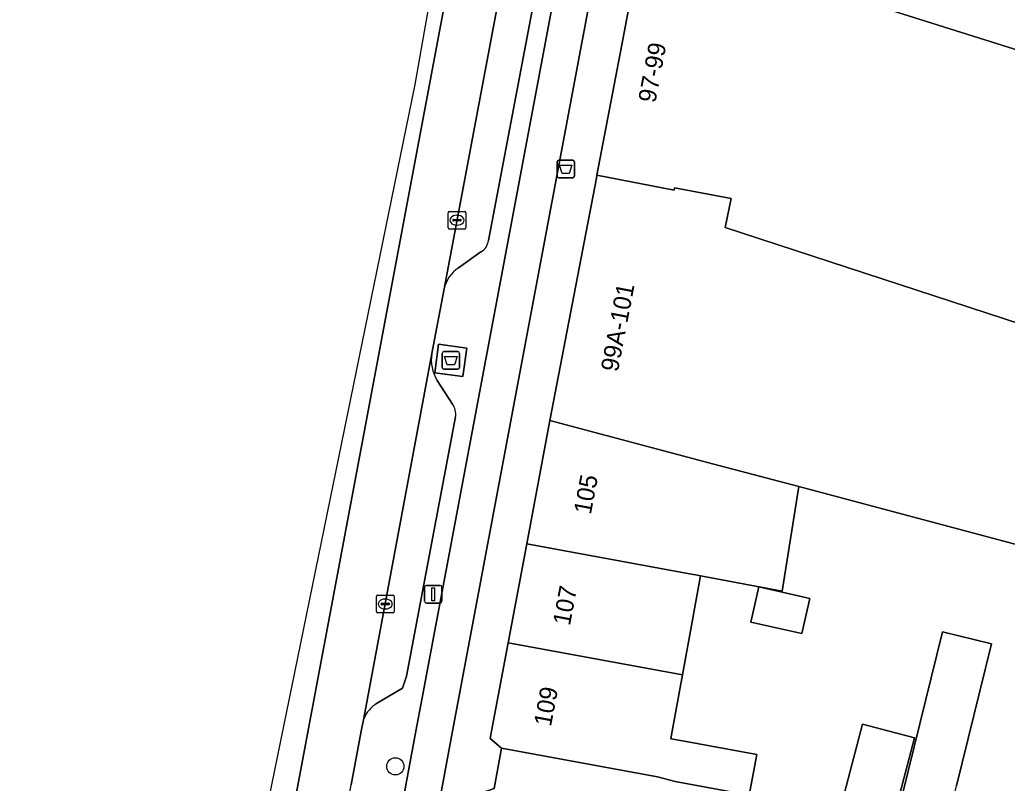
# Model space of a CAD drawing. Extents: x 161838 to 162344, y 381620 to 382160.
# Drawn here: x 161847.3 to 161903.5, y 381747 to 381790.5 of the extents above; entities that cross this region are included whole.
import ezdxf

# ---------------------------------------------------------------- set-up
doc = ezdxf.new("R2010")
doc.units = 0
for name, color, linetype in [('IMGEO_Afval_apart_plaats', 7, 'Continuous'), ('IMGEO_Afvalbak', 7, 'Continuous'), ('IMGEO_Berm_open', 7, 'Continuous'), ('IMGEO_Boom', 7, 'Continuous'), ('IMGEO_Erf', 7, 'Continuous'), ('IMGEO_Fietspad_gesloten', 7, 'Continuous'), ('IMGEO_Kolk', 7, 'Continuous'), ('IMGEO_Lichtmast', 7, 'Continuous'), ('IMGEO_OVBaan_gesloten', 7, 'Continuous'), ('IMGEO_Pand', 7, 'Continuous'), ('IMGEO_Pand_nummerreeks', 7, 'Continuous'), ('IMGEO_Parkeervlak_open', 7, 'Continuous'), ('IMGEO_Rijbaan_lokaal_gesloten', 7, 'Continuous'), ('IMGEO_Voetpad_gesloten', 7, 'Continuous'), ('IMGEO_Voetpad_open', 7, 'Continuous')]:
    doc.layers.add(name, color=color, linetype=linetype)

msp = doc.modelspace()

# ---------------------------------------------------------------- linework, layer by layer
at = {"layer": 'IMGEO_Afval_apart_plaats'}
for p, q in [((161871.447, 381771.595), (161872.237, 381771.595)), ((161872.237, 381771.595), (161871.447, 381771.595)), ((161871.347, 381770.695), (161871.347, 381771.495)), ((161871.347, 381771.495), (161871.347, 381770.695)), ((161872.337, 381771.495), (161872.337, 381770.695)), ((161872.337, 381770.695), (161872.337, 381771.495)), ((161872.237, 381770.595), (161871.447, 381770.595)), ((161871.447, 381770.595), (161872.237, 381770.595))]:
    msp.add_line(p, q, dxfattribs=at)
msp.add_lwpolyline([(161871.49, 381771.309), (161872.194, 381771.309), (161872.045, 381770.839), (161871.639, 381770.839), (161871.49, 381771.309)], dxfattribs=at)
for centre, start, end in [((161871.447, 381771.495), 90, 180), ((161871.447, 381771.495), 90, 180), ((161872.237, 381771.495), 0, 90), ((161872.237, 381771.495), 360, 90), ((161871.447, 381770.695), 180, 270), ((161871.447, 381770.695), 180, 270), ((161872.237, 381770.695), 270, 0), ((161872.237, 381770.695), 270, 0)]:
    msp.add_arc(centre, 0.1, start, end, dxfattribs=at)
at = {"layer": 'IMGEO_Afvalbak'}
for p, q in [((161877.881, 381781.581), (161877.881, 381782.381)), ((161877.881, 381782.381), (161877.881, 381781.581)), ((161877.981, 381782.481), (161878.771, 381782.481)), ((161878.771, 381782.481), (161877.981, 381782.481)), ((161878.871, 381782.381), (161878.871, 381781.581)), ((161878.871, 381781.581), (161878.871, 381782.381)), ((161878.771, 381781.481), (161877.981, 381781.481)), ((161877.981, 381781.481), (161878.771, 381781.481))]:
    msp.add_line(p, q, dxfattribs=at)
msp.add_lwpolyline([(161878.024, 381782.195), (161878.728, 381782.195), (161878.579, 381781.725), (161878.173, 381781.725), (161878.024, 381782.195)], dxfattribs=at)
for centre, start, end in [((161877.981, 381782.381), 90, 180), ((161877.981, 381782.381), 90, 180), ((161878.771, 381782.381), 0, 90), ((161878.771, 381782.381), 360, 90), ((161877.981, 381781.581), 180, 270), ((161877.981, 381781.581), 180, 270), ((161878.771, 381781.581), 270, 0), ((161878.771, 381781.581), 270, 0)]:
    msp.add_arc(centre, 0.1, start, end, dxfattribs=at)
at = {"layer": 'IMGEO_Berm_open'}
for points in [[(161857.316, 381682.246), (161862.987, 381712.892), (161864.774, 381722.548), (161869.854, 381750), (161870.207, 381751.91), (161895.081, 381884.229), (161897.858, 381899.101)], [(161880.65, 381814.066), (161880.687, 381813.29), (161873.981, 381777.911)], [(161873.555, 381777.27), (161872.276, 381776.358)], [(161871.456, 381775.156), (161870.759, 381771.481)], [(161871.063, 381769.947), (161871.939, 381768.611)], [(161872.113, 381767.878), (161869.329, 381753.124), (161869.093, 381752.446), (161867.616, 381751.571)], [(161866.904, 381750.735), (161866.739, 381750), (161866.175, 381746.944)]]:
    msp.add_lwpolyline(points, dxfattribs=at)
msp.add_lwpolyline([(161872.745, 381771.794), (161872.526, 381770.175), (161870.925, 381770.392), (161871.144, 381772.011)], close=True, dxfattribs=at)
for centre, radius, start, end in [((161873.147, 381778.003), 0.839, 299.0888, 353.6963), ((161873.35, 381774.745), 1.938, 123.6501, 167.7466), ((161872.99, 381771.126), 2.259, 170.959, 211.4597), ((161871.101, 381768.025), 1.022, 351.7356, 34.9719), ((161868.661, 381749.96), 1.921, 122.968, 156.1916)]:
    msp.add_arc(centre, radius, start, end, dxfattribs=at)
at = {"layer": 'IMGEO_Boom'}
msp.add_circle((161868.686, 381748.003), 0.489, dxfattribs=at)
at = {"layer": 'IMGEO_Erf'}
for points in [[(161904.357, 381760.527), (161891.624, 381763.915), (161890.679, 381757.965), (161886.047, 381758.842), (161885.666, 381756.751), (161885.608, 381756.435), (161885.019, 381753.201), (161884.435, 381750), (161884.356, 381749.569), (161885.018, 381749.447), (161889.239, 381748.671), (161888.814, 381746.358)], [(161896.247, 381741.19), (161899.797, 381755.663), (161902.585, 381754.979), (161900.603, 381746.898)]]:
    msp.add_lwpolyline(points, dxfattribs=at)
for points in [[(161892.25, 381757.56), (161891.798, 381755.561), (161888.909, 381756.213), (161889.36, 381758.212)], [(161898.219, 381749.622), (161897.185, 381745.719), (161894.223, 381746.504), (161895.256, 381750.407)]]:
    msp.add_lwpolyline(points, close=True, dxfattribs=at)
at = {"layer": 'IMGEO_Fietspad_gesloten'}
for points in [[(161926.346, 382051.921), (161921.558, 382026.031), (161916.698, 382000), (161897.858, 381899.101), (161895.081, 381884.229), (161870.207, 381751.91), (161869.854, 381750), (161864.774, 381722.548), (161862.987, 381712.892), (161857.316, 381682.246)], [(161859.158, 381680.785), (161865.321, 381714.277), (161866.402, 381720.165), (161871.936, 381750), (161872.236, 381751.615), (161897.095, 381883.929)]]:
    msp.add_lwpolyline(points, dxfattribs=at)
at = {"layer": 'IMGEO_Kolk'}
for p, q in [((161871.691, 381778.64), (161871.691, 381779.492)), ((161871.766, 381779.566), (161872.618, 381779.566)), ((161872.692, 381779.492), (161872.692, 381778.64)), ((161871.95, 381779.06), (161871.95, 381779.072)), ((161872.388, 381779.023), (161871.99, 381779.023)), ((161871.993, 381779.109), (161872.391, 381779.109)), ((161872.179, 381779.346), (161872.204, 381779.346)), ((161872.434, 381779.072), (161872.434, 381779.06)), ((161872.618, 381778.566), (161871.766, 381778.566)), ((161872.202, 381778.786), (161872.177, 381778.786)), ((161867.613, 381756.812), (161867.613, 381757.664)), ((161867.688, 381757.738), (161868.54, 381757.738)), ((161868.101, 381757.518), (161868.126, 381757.518)), ((161868.614, 381757.664), (161868.614, 381756.812)), ((161867.872, 381757.232), (161867.872, 381757.244)), ((161868.31, 381757.195), (161867.912, 381757.195)), ((161867.915, 381757.281), (161868.313, 381757.281)), ((161868.124, 381756.958), (161868.099, 381756.958)), ((161868.356, 381757.244), (161868.356, 381757.232)), ((161868.54, 381756.738), (161867.688, 381756.738))]:
    msp.add_line(p, q, dxfattribs=at)
for points in [[(161871.691, 381778.64), (161871.691, 381779.492)], [(161871.766, 381779.566), (161872.618, 381779.566)], [(161872.692, 381779.492), (161872.692, 381778.64)], [(161872.618, 381778.566), (161871.766, 381778.566)], [(161867.613, 381756.812), (161867.613, 381757.664)], [(161867.688, 381757.738), (161868.54, 381757.738)], [(161868.614, 381757.664), (161868.614, 381756.812)], [(161868.54, 381756.738), (161867.688, 381756.738)]]:
    msp.add_lwpolyline(points, dxfattribs=at)
for centre, radius, start, end in [((161871.768, 381779.49), 0.0765, 91.552, 178.448), ((161871.768, 381779.49), 0.0765, 91.552, 178.448), ((161872.616, 381779.49), 0.0765, 1.552, 88.448), ((161872.616, 381779.49), 0.0765, 1.552, 88.448), ((161871.99, 381779.069), 0.0403, 85.8775, 175.7526), ((161871.987, 381779.059), 0.0366, 178.938, 274.7102), ((161872.391, 381779.066), 0.043, 264.8664, 352.4533), ((161872.395, 381779.071), 0.0386, 1.7309, 96.639), ((161871.768, 381778.642), 0.0765, 181.552, 268.448), ((161871.768, 381778.642), 0.0765, 181.552, 268.448), ((161872.616, 381778.642), 0.0765, 271.552, 358.448), ((161872.616, 381778.642), 0.0765, 271.552, 358.448), ((161867.69, 381757.662), 0.0765, 91.552, 178.448), ((161867.69, 381757.662), 0.0765, 91.552, 178.448), ((161868.538, 381757.662), 0.0765, 1.552, 88.448), ((161868.538, 381757.662), 0.0765, 1.552, 88.448), ((161867.912, 381757.241), 0.0403, 85.8775, 175.7526), ((161867.909, 381757.231), 0.0366, 178.938, 274.7102), ((161868.313, 381757.238), 0.043, 264.8664, 352.4533), ((161868.317, 381757.243), 0.0386, 1.7309, 96.639), ((161867.69, 381756.814), 0.0765, 181.552, 268.448), ((161867.69, 381756.814), 0.0765, 181.552, 268.448), ((161868.538, 381756.814), 0.0765, 271.552, 358.448), ((161868.538, 381756.814), 0.0765, 271.552, 358.448)]:
    msp.add_arc(centre, radius, start, end, dxfattribs=at)
for centre, major_axis, ratio, start_param, end_param in [((161872.178, 381779.066), (-0.387, 0.002), 0.722429, 4.712389, 7.853982), ((161872.203, 381779.066), (-0.39, 0.002), 0.717154, 1.570796, 4.712389), ((161868.1, 381757.238), (-0.387, 0.002), 0.722429, 4.712389, 7.853982), ((161868.125, 381757.238), (-0.39, 0.002), 0.717154, 1.570796, 4.712389)]:
    msp.add_ellipse(centre, major_axis=major_axis, ratio=ratio, start_param=start_param, end_param=end_param, dxfattribs=at)
at = {"layer": 'IMGEO_Lichtmast'}
for p, q in [((161870.349, 381757.391), (161870.349, 381758.191)), ((161870.349, 381758.191), (161870.349, 381757.391)), ((161870.449, 381758.291), (161871.239, 381758.291)), ((161871.239, 381758.291), (161870.449, 381758.291)), ((161871.339, 381758.191), (161871.339, 381757.391)), ((161871.339, 381757.391), (161871.339, 381758.191)), ((161871.239, 381757.291), (161870.449, 381757.291)), ((161870.449, 381757.291), (161871.239, 381757.291))]:
    msp.add_line(p, q, dxfattribs=at)
msp.add_lwpolyline([(161870.769, 381758.166), (161870.919, 381758.166), (161870.919, 381757.416), (161870.769, 381757.416), (161870.769, 381758.166)], dxfattribs=at)
for centre, start, end in [((161870.449, 381758.191), 90, 180), ((161870.449, 381758.191), 90, 180), ((161871.239, 381758.191), 0, 90), ((161871.239, 381758.191), 360, 90), ((161870.449, 381757.391), 180, 270), ((161870.449, 381757.391), 180, 270), ((161871.239, 381757.391), 270, 0), ((161871.239, 381757.391), 270, 0)]:
    msp.add_arc(centre, 0.1, start, end, dxfattribs=at)
at = {"layer": 'IMGEO_OVBaan_gesloten'}
msp.add_lwpolyline([(161858.651, 381720.96), (161859.425, 381726.158), (161861.132, 381736.231), (161869.606, 381781.344), (161897.211, 381928.16), (161915.531, 382025.949), (161915.767, 382027.092), (161920.812, 382054.098), (161923.657, 382069.694), (161925.944, 382081.248), (161931.886, 382108.929), (161933.831, 382119.131), (161934.302, 382121.796), (161934.443, 382123.117), (161933.101, 382124.399), (161916.93, 382035.129), (161911.481, 382007.357), (161883.773, 381866.122), (161869.795, 381786.79), (161847.814, 381679.325), (161847.327, 381677.629)], dxfattribs=at)
at = {"layer": 'IMGEO_Pand'}
for points in [[(161911.591, 381813.594), (161887.08, 381818.184), (161882.7, 381795.067), (161891.426, 381793.391), (161891.237, 381792.79), (161908.185, 381787.449)], [(161919.939, 381783.745), (161908.185, 381787.449), (161891.237, 381792.79), (161891.426, 381793.391), (161882.7, 381795.067), (161881.558, 381789.042), (161880.152, 381781.62), (161884.545, 381780.782), (161884.571, 381780.917), (161887.782, 381780.305), (161887.441, 381778.645), (161906.287, 381772.495), (161906.273, 381772.411), (161908.264, 381772.019), (161910.041, 381780.996), (161910.464, 381783.132), (161914.505, 381782.351), (161919.414, 381781.401), (161919.639, 381782.409), (161919.647, 381782.443)], [(161887.441, 381778.645), (161887.782, 381780.305), (161884.571, 381780.917), (161884.545, 381780.782), (161880.152, 381781.62), (161880.122, 381781.461), (161877.48, 381767.677), (161886.792, 381765.2), (161891.624, 381763.915), (161904.357, 381760.527), (161905.101, 381765.139), (161906.273, 381772.411), (161906.287, 381772.495)], [(161891.624, 381763.915), (161886.792, 381765.2), (161877.48, 381767.677), (161876.159, 381760.654), (161885.618, 381758.922), (161885.767, 381758.895), (161886.047, 381758.842), (161890.679, 381757.965)], [(161885.618, 381758.922), (161876.159, 381760.654), (161875.101, 381755.029), (161884.714, 381753.269), (161885.019, 381753.201), (161885.608, 381756.435), (161885.666, 381756.751), (161886.047, 381758.842), (161885.767, 381758.895)], [(161892.25, 381757.56), (161889.36, 381758.212), (161888.909, 381756.213), (161891.798, 381755.561)], [(161874.727, 381749.038), (161883.593, 381747.414), (161884.593, 381747.134), (161888.814, 381746.358), (161889.239, 381748.671), (161885.018, 381749.447), (161884.356, 381749.569), (161884.435, 381750), (161885.019, 381753.201), (161884.714, 381753.269), (161875.101, 381755.029), (161874.155, 381750), (161874.078, 381749.589)], [(161894.223, 381746.504), (161897.185, 381745.719), (161898.219, 381749.622), (161895.256, 381750.407)], [(161888.814, 381746.358), (161884.593, 381747.134), (161883.593, 381747.414), (161874.727, 381749.038), (161874.307, 381746.749), (161873.489, 381746.458), (161872.827, 381742.933), (161872.993, 381742.884), (161875.98, 381742.352), (161882.761, 381741.144), (161895.471, 381738.811), (161896.758, 381744.105), (161888.673, 381745.589), (161888.7, 381745.739), (161888.742, 381745.964), (161888.762, 381746.077)]]:
    msp.add_lwpolyline(points, close=True, dxfattribs=at)
at = {"layer": 'IMGEO_Parkeervlak_open'}
for points in [[(161899.202, 381922.742), (161894.868, 381899.69), (161871.456, 381775.156)], [(161873.981, 381777.911), (161880.687, 381813.29)], [(161872.276, 381776.358), (161873.555, 381777.27)], [(161870.759, 381771.481), (161866.904, 381750.735)], [(161871.939, 381768.611), (161871.063, 381769.947)], [(161867.616, 381751.571), (161869.093, 381752.446), (161869.329, 381753.124), (161872.113, 381767.878)]]:
    msp.add_lwpolyline(points, dxfattribs=at)
for centre, radius, start, end in [((161873.147, 381778.003), 0.839, 299.0888, 353.6963), ((161873.35, 381774.745), 1.938, 123.6501, 167.7466), ((161872.99, 381771.126), 2.259, 170.959, 211.4597), ((161871.101, 381768.025), 1.022, 351.7356, 34.9719), ((161868.661, 381749.96), 1.921, 122.968, 156.1916)]:
    msp.add_arc(centre, radius, start, end, dxfattribs=at)
at = {"layer": 'IMGEO_Rijbaan_lokaal_gesloten'}
for points in [[(161918.789, 382041.718), (161915.767, 382027.092), (161915.531, 382025.949), (161897.211, 381928.16), (161869.606, 381781.344), (161861.132, 381736.231), (161859.425, 381726.158), (161858.651, 381720.96)], [(161862.533, 381727.211), (161866.175, 381746.944), (161866.739, 381750), (161866.904, 381750.735), (161870.759, 381771.481), (161871.456, 381775.156), (161894.868, 381899.69), (161899.202, 381922.742), (161901.082, 381932.662), (161902.001, 381937.624), (161903.787, 381947.27), (161904.686, 381952.125), (161905.076, 381954.299), (161905.11, 381954.479), (161913.622, 382000), (161917.608, 382021.312), (161917.651, 382021.542), (161920.351, 382034.502), (161920.367, 382034.753)]]:
    msp.add_lwpolyline(points, dxfattribs=at)
at = {"layer": 'IMGEO_Voetpad_gesloten'}
msp.add_lwpolyline([(161872.745, 381771.794), (161871.144, 381772.011), (161870.925, 381770.392), (161872.526, 381770.175)], close=True, dxfattribs=at)
at = {"layer": 'IMGEO_Voetpad_open'}
for points in [[(161907.39, 381938.834), (161899.866, 381898.705), (161897.095, 381883.929), (161872.236, 381751.615), (161871.936, 381750), (161866.402, 381720.165)], [(161868.609, 381718.629), (161868.92, 381722.091), (161872.827, 381742.933), (161873.489, 381746.458), (161874.307, 381746.749), (161874.727, 381749.038), (161874.078, 381749.589), (161874.155, 381750), (161875.101, 381755.029), (161876.159, 381760.654), (161877.48, 381767.677), (161880.122, 381781.461), (161880.152, 381781.62), (161881.558, 381789.042), (161882.7, 381795.067), (161887.08, 381818.184), (161887.141, 381818.507), (161891.353, 381840.988), (161894.318, 381856.539), (161897.372, 381872.555), (161898.938, 381880.835), (161901.744, 381895.676)]]:
    msp.add_lwpolyline(points, dxfattribs=at)
msp.add_lwpolyline([(161895.655, 381738.777), (161896.431, 381738.635), (161896.494, 381738.873), (161911.085, 381735.053), (161915.922, 381733.787), (161917.032, 381733.501), (161917.325, 381734.571), (161912.554, 381736.066), (161908.304, 381737.397), (161898.976, 381740.318), (161900.186, 381745.198), (161900.603, 381746.898), (161902.585, 381754.979), (161899.797, 381755.663), (161896.247, 381741.19)], close=True, dxfattribs=at)

# ---------------------------------------------------------------- texts
at = {"layer": 'IMGEO_Pand_nummerreeks'}
for s, rotation, p in [('97-99', 79.2744, (161883.469, 381785.699)), ('99A-101', 79.1541, (161881.342, 381770.401)), ('105', 79.3489, (161879.805, 381762.294)), ('107', 79.3489, (161878.615, 381755.97)), ('109', 79.3468, (161877.535, 381750.228))]:
    msp.add_text(s, height=1, rotation=rotation, dxfattribs=at).set_placement(p)

doc.saveas('drawing.dxf')
